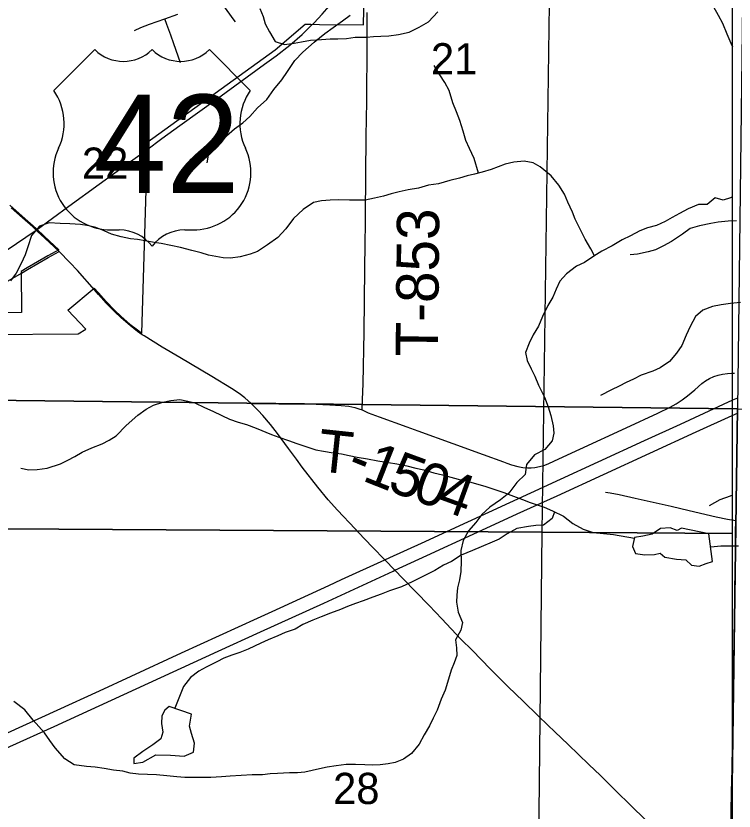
# Model space of a CAD drawing. Extents: x 0 to 34, y 0 to 22.
# Drawn here: x 15.12 to 16.083, y 15.656 to 16.722 of the extents above; entities that cross this region are included whole.
import ezdxf

# ---------------------------------------------------------------- set-up
doc = ezdxf.new("R2010")
doc.units = 0
for name, color, linetype in [('Default', 7, 'Continuous'), ('GM_X_City_Street', 7, 'Continuous'), ('GM_X_Corporation', 7, 'Continuous'), ('GM_X_Interstate_Route', 7, 'Continuous'), ('GM_X_Minor_Lake', 7, 'Continuous'), ('GM_X_Minor_River', 7, 'Continuous'), ('GM_X_Section', 7, 'Continuous'), ('GM_X_Section_Text', 7, 'Continuous'), ('GM_X_State_Route', 7, 'Continuous'), ('GM_X_Township_Road', 7, 'Continuous'), ('GM_X_Township_Road_Text', 7, 'Continuous'), ('GM_X_US_Location', 7, 'Continuous'), ('GM_X_US_Route', 7, 'Continuous'), ('GM_X_US_Shield', 7, 'Continuous')]:
    doc.layers.add(name, color=color, linetype=linetype)

msp = doc.modelspace()

# ---------------------------------------------------------------- linework, layer by layer
at = {"layer": 'Default'}
for points in [[(16.0808, 16.0281), (16.0808, 17.0282), (15.8392, 17.0281), (15.825, 16.0298)], [(16.0808, 15.0217), (16.0808, 16.0281), (15.825, 16.0298), (15.8146, 15.0251)]]:
    msp.add_lwpolyline(points, close=True, dxfattribs=at)
at = {"layer": 'GM_X_City_Street'}
for points in [[(15.388, 16.7492), (15.3934, 16.7419), (15.4027, 16.7293), (15.412, 16.7166), (15.4138, 16.7141)], [(15.2786, 16.7025), (15.2871, 16.7064), (15.2987, 16.7109), (15.3192, 16.7182), (15.3366, 16.7243)], [(15.3403, 16.659), (15.3314, 16.6848), (15.3274, 16.6963), (15.3221, 16.7105), (15.3192, 16.7182)]]:
    msp.add_lwpolyline(points, dxfattribs=at)
at = {"layer": 'GM_X_Corporation'}
for points in [[(15.0805, 16.2948), (15.2029, 16.2957), (15.2133, 16.3021), (15.1892, 16.3276), (15.2247, 16.3571), (15.2302, 16.3509), (15.2406, 16.3392), (15.2516, 16.3279), (15.2607, 16.3192), (15.2726, 16.3088), (15.2826, 16.3011), (15.2887, 16.2967), (15.2952, 16.518), (15.2951, 16.5525), (15.4676, 16.6767), (15.5075, 16.7109), (15.5151, 16.7109), (15.5269, 16.7108), (15.5861, 16.7102), (15.5883, 16.8125)], [(15.1114, 16.4681), (15.128, 16.4537), (15.1466, 16.437), (15.158, 16.4262), (15.1772, 16.4083), (15.1625, 16.4002), (15.1349, 16.3844), (15.1267, 16.3795), (15.1269, 16.3243), (15.0807, 16.3233)]]:
    msp.add_lwpolyline(points, dxfattribs=at)
at = {"layer": 'GM_X_Interstate_Route'}
for points in [[(15.6146, 15.9927), (15.6214, 15.9958), (15.6637, 16.0152), (15.7259, 16.0436), (15.7823, 16.0696), (15.8105, 16.0827), (15.85, 16.1008), (15.9009, 16.1241), (15.963, 16.1526), (16.011, 16.1746), (16.0816, 16.207), (16.0879, 16.2099)], [(15.6256, 15.9776), (15.6281, 15.9787), (15.6708, 15.9984), (15.7329, 16.0269), (15.7922, 16.0542), (15.8459, 16.0786), (16.0323, 16.1642), (16.0803, 16.1862), (16.0876, 16.1894)], [(14.5311, 15.496), (14.63, 15.5413), (14.7118, 15.579), (14.8389, 15.6372), (14.9152, 15.6722), (14.9916, 15.7068), (15.0397, 15.7287), (15.0754, 15.7454), (15.0875, 15.7511), (15.1751, 15.7912), (15.2317, 15.8169), (15.274, 15.8365), (15.3417, 15.8677), (15.4435, 15.9142), (15.4632, 15.9233), (15.5394, 15.9584), (15.5563, 15.9661), (15.6146, 15.9927)], [(15.0724, 15.724), (15.0751, 15.7253), (15.0804, 15.7278), (15.1114, 15.7422), (15.1708, 15.7691), (15.3911, 15.8702), (15.4477, 15.8961), (15.5325, 15.9347), (15.6256, 15.9776)]]:
    msp.add_lwpolyline(points, dxfattribs=at)
at = {"layer": 'GM_X_Minor_Lake'}
for points in [[(16.0494, 16.0277), (16.0126, 16.0351), (16.0066, 16.0321), (15.9975, 16.0355), (15.9842, 16.0345), (15.9731, 16.0269), (15.9606, 16.0243), (15.9496, 16.0228), (15.9469, 16.0107), (15.9506, 16.0012), (15.9632, 15.9992), (15.9761, 15.9999), (15.9837, 16.0014), (15.9901, 15.996), (16.0057, 15.9933), (16.0182, 15.9925), (16.0258, 15.9856), (16.0364, 15.9841), (16.0455, 15.9878), (16.0542, 15.9904)], [(16.0542, 15.9904), (16.0494, 16.0277)], [(15.3253, 15.7961), (15.3193, 15.7908), (15.3154, 15.7832), (15.315, 15.773), (15.3169, 15.7616), (15.3142, 15.7525), (15.3031, 15.7445), (15.2898, 15.7355), (15.278, 15.7268), (15.278, 15.7196), (15.2898, 15.7214), (15.3073, 15.7312), (15.327, 15.7307), (15.3452, 15.7295), (15.3578, 15.7348), (15.3593, 15.7466), (15.3552, 15.7599), (15.3526, 15.7694), (15.3553, 15.7857)], [(15.3553, 15.7857), (15.3253, 15.7961)]]:
    msp.add_lwpolyline(points, dxfattribs=at)
at = {"layer": 'GM_X_Minor_River'}
for points in [[(16.0279, 16.7719), (16.0495, 16.7459), (16.0555, 16.7345), (16.0619, 16.7231), (16.0676, 16.7124), (16.0732, 16.6979), (16.0785, 16.6854), (16.0808, 16.6805)], [(15.3762, 16.5252), (15.3785, 16.5381), (15.3873, 16.5479), (15.3987, 16.5581), (15.4128, 16.5706), (15.4238, 16.5786), (15.4334, 16.5873), (15.4437, 16.599), (15.4562, 16.61), (15.4654, 16.6233), (15.4764, 16.6365), (15.4841, 16.6475), (15.494, 16.6623), (15.5047, 16.6737), (15.5199, 16.6869), (15.534, 16.6987), (15.545, 16.7066), (15.5576, 16.7157), (15.5682, 16.7232)], [(15.4467, 16.7322), (15.4512, 16.7215), (15.4542, 16.7113), (15.4599, 16.7006), (15.4674, 16.688), (15.48, 16.6838), (15.4929, 16.6857), (15.5028, 16.6875), (15.5149, 16.6894), (15.5297, 16.6905), (15.5411, 16.6912), (15.5514, 16.6915), (15.5632, 16.6919), (15.5746, 16.6934), (15.5898, 16.6937), (15.5993, 16.6944), (15.6091, 16.6948), (15.6198, 16.6955), (15.6327, 16.6973), (15.6472, 16.7003), (15.6605, 16.7071), (15.673, 16.7143), (15.6856, 16.7275)], [(15.74, 16.5111), (15.7343, 16.5311), (15.7283, 16.5441), (15.7234, 16.5551), (15.7197, 16.5677), (15.7151, 16.5817), (15.7106, 16.5935), (15.7057, 16.6057), (15.7009, 16.6221), (15.6948, 16.6328), (15.6884, 16.643), (15.6805, 16.6556)], [(15.896, 16.4004), (15.8907, 16.4096), (15.8835, 16.4225), (15.8764, 16.4362), (15.8699, 16.4496), (15.8662, 16.4591), (15.8602, 16.4724), (15.8556, 16.4831), (15.8481, 16.4953), (15.8379, 16.5075), (15.8231, 16.5197), (15.8137, 16.5251), (15.8015, 16.5274), (15.7878, 16.5259), (15.7761, 16.5233), (15.7574, 16.5162), (15.7453, 16.5125), (15.735, 16.5098), (15.7251, 16.5076), (15.7145, 16.5046), (15.7019, 16.5016), (15.6867, 16.4971), (15.6731, 16.4949), (15.6598, 16.4912), (15.6457, 16.489), (15.6336, 16.4864), (15.6229, 16.4837), (15.6127, 16.4804), (15.6005, 16.4778), (15.588, 16.4752), (15.5781, 16.4748), (15.5671, 16.4749), (15.553, 16.4753), (15.5413, 16.475), (15.5295, 16.4743), (15.5188, 16.472), (15.5051, 16.4626), (15.4918, 16.4505), (15.4815, 16.4365), (15.4708, 16.4251), (15.4571, 16.4149), (15.4438, 16.4063), (15.4339, 16.4025), (15.4203, 16.3991), (15.4073, 16.3973), (15.3975, 16.3977), (15.3876, 16.3993), (15.3781, 16.4012), (15.3683, 16.4043), (15.3554, 16.4074), (15.3402, 16.4113), (15.3144, 16.4167), (15.3049, 16.4183), (15.2928, 16.4206), (15.2829, 16.4222), (15.2734, 16.423), (15.2609, 16.4257), (15.248, 16.4296), (15.2381, 16.4338), (15.2268, 16.4384), (15.2173, 16.4407), (15.2063, 16.4423), (15.1919, 16.4431), (15.179, 16.4435), (15.1641, 16.4444), (15.1512, 16.4402), (15.1405, 16.4274), (15.1356, 16.4122), (15.1321, 16.4016), (15.1267, 16.3902), (15.1199, 16.3769), (15.1122, 16.3667)], [(16.0808, 16.4796), (16.0781, 16.4783), (16.0686, 16.4749), (16.0576, 16.478), (16.0469, 16.4693), (16.0355, 16.469), (16.0215, 16.4633), (16.0097, 16.4573), (16.0002, 16.4517), (15.9907, 16.4464), (15.9789, 16.4411), (15.9667, 16.4377), (15.9568, 16.434), (15.9443, 16.4272), (15.9329, 16.4219), (15.9196, 16.4136), (15.9055, 16.4065), (15.8948, 16.3997), (15.8823, 16.3914), (15.8716, 16.3865), (15.8583, 16.3763), (15.8495, 16.3665), (15.8446, 16.3558), (15.84, 16.3448), (15.8331, 16.3338), (15.8262, 16.3191), (15.8205, 16.3062), (15.8136, 16.2944), (15.8082, 16.2834), (15.8032, 16.2705), (15.8055, 16.2599), (15.8108, 16.2488), (15.8157, 16.2389), (15.8206, 16.2271), (15.8289, 16.2107), (15.8337, 16.1978), (15.8371, 16.186), (15.8405, 16.1723), (15.8412, 16.1624), (15.8389, 16.1522), (15.8294, 16.1405), (15.8153, 16.1333), (15.8046, 16.1204), (15.8027, 16.1071), (15.7916, 16.0962), (15.7809, 16.0821), (15.7695, 16.0731), (15.7554, 16.0633), (15.7448, 16.0534), (15.7364, 16.0428), (15.7268, 16.0315), (15.7196, 16.0186), (15.7165, 16.0053), (15.7168, 15.9909), (15.7164, 15.9772), (15.7145, 15.9658), (15.7121, 15.9552), (15.711, 15.9453), (15.7105, 15.9358), (15.7128, 15.9225), (15.7188, 15.9088), (15.7165, 15.8985), (15.7092, 15.8853), (15.7107, 15.8746), (15.7111, 15.8644), (15.7076, 15.8545), (15.7034, 15.8446), (15.6999, 15.8325), (15.6953, 15.8177), (15.69, 15.8056), (15.6846, 15.7911), (15.6792, 15.7801), (15.6746, 15.7699), (15.6674, 15.7578), (15.6605, 15.7456), (15.6502, 15.7328), (15.6396, 15.7252), (15.6285, 15.7207), (15.619, 15.7189), (15.6084, 15.7178), (15.5981, 15.7174), (15.5875, 15.7179), (15.575, 15.7183), (15.5628, 15.718), (15.5492, 15.7165), (15.537, 15.7147), (15.5268, 15.7124), (15.5169, 15.7102), (15.5074, 15.708), (15.4975, 15.7069), (15.4865, 15.7069), (15.4705, 15.7062), (15.4607, 15.7055), (15.4504, 15.7044)], [(16.0863, 16.4474), (16.0752, 16.4467), (16.0616, 16.4456), (16.0517, 16.4438), (16.0365, 16.4408), (16.024, 16.4371), (16.0137, 16.4295), (15.9992, 16.4197), (15.9882, 16.4137), (15.9775, 16.4084), (15.968, 16.4058), (15.9536, 16.4024), (15.9437, 16.4017)], [(16.0543, 16.3324), (16.041, 16.3275), (16.0315, 16.3192), (16.0242, 16.3056), (16.0189, 16.2938), (16.0131, 16.2802), (16.0059, 16.2696), (15.9964, 16.2586), (15.9838, 16.2503), (15.9739, 16.2458), (15.9583, 16.2401), (15.9481, 16.2349), (15.9382, 16.2303), (15.9287, 16.2255), (15.9184, 16.2206), (15.9039, 16.213)], [(16.0919, 16.3376), (16.0783, 16.3365), (16.0657, 16.3347), (16.0543, 16.3324)], [(15.126, 16.1154), (15.1367, 16.1135), (15.148, 16.1138), (15.1617, 16.1156), (15.1792, 16.1213), (15.1891, 16.1262), (15.1986, 16.1314), (15.2085, 16.1371), (15.2214, 16.1427), (15.2351, 16.1484), (15.2446, 16.1533), (15.2541, 16.1589), (15.2675, 16.1729), (15.2831, 16.1865), (15.2945, 16.1945), (15.304, 16.2001), (15.3166, 16.2042), (15.3276, 16.2065), (15.3394, 16.2076), (15.3504, 16.2056), (15.3598, 16.2033), (15.3727, 16.1968), (15.3837, 16.1922), (15.3959, 16.186), (15.4061, 16.1814), (15.4178, 16.1772), (15.4288, 16.1741), (15.4421, 16.1691), (15.4626, 16.1607), (15.4724, 16.1572), (15.4853, 16.1526), (15.4963, 16.1487), (15.5058, 16.1456), (15.5221, 16.1402), (15.5324, 16.1383), (15.5453, 16.1363), (15.5566, 16.1348), (15.5669, 16.1325), (15.5775, 16.1305), (15.5912, 16.1282), (15.6052, 16.1254), (15.6196, 16.1231), (15.6306, 16.1215), (15.6439, 16.1188), (15.6561, 16.1157), (15.6667, 16.1134), (15.6803, 16.1091), (15.6921, 16.1068), (15.7031, 16.1037), (15.7129, 16.101), (15.7266, 16.0979), (15.7501, 16.091), (15.774, 16.0829), (15.7873, 16.0779), (15.7994, 16.0737), (15.8093, 16.0694), (15.8187, 16.0663), (15.8282, 16.0633), (15.8396, 16.0583), (15.8544, 16.0514), (15.8669, 16.0414), (15.8805, 16.0338), (15.8942, 16.0295), (15.9078, 16.028), (15.9211, 16.0268), (15.9493, 16.0217)], [(16.0808, 16.0793), (16.0778, 16.0782), (16.0641, 16.0729), (16.0497, 16.065)], [(15.8421, 16.0571), (15.8392, 16.048), (15.8274, 16.039), (15.8171, 16.0386), (15.8073, 16.0375), (15.7917, 16.0346), (15.7787, 16.0274), (15.7681, 16.0202), (15.7586, 16.0165), (15.7438, 16.0101), (15.732, 16.0052), (15.7171, 15.9988), (15.7038, 15.9905), (15.6932, 15.9856), (15.6814, 15.9784), (15.6662, 15.9705), (15.6513, 15.963), (15.6369, 15.9566), (15.6209, 15.951), (15.6095, 15.9465), (15.5985, 15.9427), (15.5856, 15.9378), (15.5753, 15.9341), (15.5646, 15.9299), (15.5551, 15.9262), (15.5418, 15.9213), (15.5293, 15.9164), (15.5179, 15.9115), (15.5046, 15.9059), (15.4943, 15.8998), (15.481, 15.8953), (15.4711, 15.8908), (15.4578, 15.8852), (15.4483, 15.8807), (15.4312, 15.8728), (15.4198, 15.8683), (15.4091, 15.8649), (15.3985, 15.8608), (15.389, 15.8559), (15.3749, 15.8487), (15.365, 15.8434), (15.354, 15.8347), (15.3444, 15.8226), (15.3326, 15.7936)], [(16.0892, 16.0108), (16.0653, 16.0109), (16.0517, 16.0098)], [(15.4504, 15.7044), (15.4364, 15.7041), (15.4216, 15.7034), (15.4071, 15.7023), (15.3954, 15.7016), (15.3809, 15.7009), (15.3707, 15.7006), (15.3464, 15.7007), (15.3354, 15.7015), (15.3221, 15.7031), (15.308, 15.7043), (15.2959, 15.7047), (15.2841, 15.7052), (15.2727, 15.7067), (15.2629, 15.709), (15.2507, 15.7106), (15.2382, 15.7126), (15.2261, 15.7145), (15.2143, 15.7153), (15.1976, 15.7177), (15.1851, 15.7257), (15.1723, 15.7406), (15.1651, 15.7501), (15.1579, 15.7604), (15.1428, 15.7776), (15.1314, 15.7913), (15.117, 15.8028)]]:
    msp.add_lwpolyline(points, dxfattribs=at)
at = {"layer": 'GM_X_Section'}
for points in [[(15.0949, 17.2175), (16.1, 17.2094), (16.0877, 16.1952), (15.0807, 16.2067)], [(14.8292, 17.0502), (15.652, 17.0394), (15.8392, 17.0281), (15.825, 16.0298), (14.8169, 16.036)], [(15.0807, 16.2067), (16.0877, 16.1952), (16.0735, 15.1863), (15.0711, 15.2009)], [(16.0877, 16.1952), (17.0958, 16.189), (17.0854, 15.1843), (16.0735, 15.1863)], [(14.8169, 16.036), (15.825, 16.0298), (15.8146, 15.0251), (14.8027, 15.0271)]]:
    msp.add_lwpolyline(points, close=True, dxfattribs=at)
at = {"layer": 'GM_X_State_Route'}
msp.add_line((15.2916, 16.2929), (15.289, 16.2945), dxfattribs=at)
for points in [[(15.1482, 16.4335), (15.1468, 16.4349), (15.1423, 16.4391), (15.1282, 16.4515), (15.1131, 16.4646)], [(15.1774, 16.4061), (15.1582, 16.424), (15.1482, 16.4335)], [(15.1269, 16.3773), (15.1351, 16.3822), (15.1627, 16.398), (15.1774, 16.4061)], [(15.2249, 16.3549), (15.2022, 16.3807), (15.1918, 16.3916), (15.1774, 16.4061)], [(15.0912, 16.3556), (15.0935, 16.3575), (15.0986, 16.3611), (15.1123, 16.3688), (15.1269, 16.3773)], [(15.289, 16.2945), (15.2828, 16.2989), (15.2728, 16.3067), (15.2609, 16.317), (15.2518, 16.3257), (15.2408, 16.337), (15.2304, 16.3487), (15.2249, 16.3549)], [(15.496, 16.1275), (15.4853, 16.1421), (15.4706, 16.1621), (15.461, 16.1743), (15.451, 16.1862), (15.4447, 16.193), (15.4353, 16.2021), (15.4265, 16.2097), (15.4192, 16.2155), (15.409, 16.2224), (15.3825, 16.2386), (15.3397, 16.264), (15.3158, 16.278), (15.2916, 16.2929)], [(15.5746, 16.0341), (15.5511, 16.0593), (15.5387, 16.0733), (15.5248, 16.0901), (15.5037, 16.117), (15.496, 16.1275)], [(15.6386, 15.9678), (15.6281, 15.9787), (15.6146, 15.9927), (15.5982, 16.0097), (15.5787, 16.0298), (15.5746, 16.0341)], [(15.8333, 15.771), (15.8203, 15.7835), (15.8002, 15.8029), (15.7802, 15.8225), (15.7559, 15.8465), (15.7321, 15.871), (15.7167, 15.8864), (15.691, 15.9135), (15.6738, 15.9314), (15.6386, 15.9678)], [(15.9697, 15.6389), (15.9497, 15.6584), (15.9197, 15.6878), (15.9037, 15.7034), (15.8884, 15.718), (15.8606, 15.7449), (15.8427, 15.762), (15.8333, 15.771)]]:
    msp.add_lwpolyline(points, dxfattribs=at)
at = {"layer": 'GM_X_Township_Road'}
for points in [[(15.5843, 16.1936), (15.5847, 16.2071), (15.5854, 16.2293), (15.5867, 16.298), (15.5876, 16.3828), (15.5882, 16.4163), (15.5882, 16.4194), (15.5886, 16.4412), (15.589, 16.5221), (15.5895, 16.5473), (15.5896, 16.5625), (15.5898, 16.5823), (15.5902, 16.6091), (15.5909, 16.6825), (15.5908, 16.7268)], [(15.7736, 16.1239), (15.7782, 16.1221), (15.7846, 16.12), (15.793, 16.1177), (15.7998, 16.1165), (15.8058, 16.1158), (15.811, 16.1158), (15.8157, 16.1163), (15.8219, 16.1177), (15.8278, 16.1193), (15.8337, 16.1214), (15.8421, 16.1253), (15.876, 16.1411), (15.9381, 16.1698), (15.9806, 16.1893), (15.9974, 16.1974), (16.0055, 16.2019), (16.0134, 16.207), (16.0208, 16.2126), (16.0302, 16.2207), (16.0397, 16.2289), (16.0447, 16.2325), (16.05, 16.2358), (16.0557, 16.2384), (16.0616, 16.2403), (16.0676, 16.2416), (16.0741, 16.2426), (16.0794, 16.2431), (16.0836, 16.2432)], [(15.4353, 16.2021), (15.4539, 16.2023), (15.4725, 16.2018), (15.4849, 16.202), (15.5128, 16.2017), (15.5408, 16.2005), (15.556, 16.1996), (15.5662, 16.1986), (15.5742, 16.1969), (15.5795, 16.1952), (15.5843, 16.1936)], [(15.5843, 16.1936), (15.5922, 16.19), (15.607, 16.1846), (15.6442, 16.1712), (15.6588, 16.1657), (15.7058, 16.1487), (15.7465, 16.1341), (15.7736, 16.1239)], [(15.9107, 16.0832), (15.9169, 16.0826), (15.9291, 16.0803), (15.9503, 16.0754), (15.9988, 16.0644), (16.023, 16.0587), (16.0592, 16.0503), (16.0744, 16.0473), (16.0854, 16.0454)], [(16.0743, 15.5293), (16.0755, 15.533), (16.0762, 15.5353), (16.0767, 15.5382), (16.0771, 15.5409), (16.0772, 15.5433), (16.0774, 15.5485), (16.0777, 15.5731), (16.0781, 15.5991), (16.0786, 15.6265), (16.0798, 15.6814), (16.0804, 15.7114), (16.0813, 15.779), (16.0822, 15.831), (16.0839, 15.9403), (16.0842, 15.9583), (16.0848, 15.984), (16.0849, 16.0006), (16.0848, 16.0143), (16.0849, 16.0298), (16.0854, 16.0454)]]:
    msp.add_lwpolyline(points, dxfattribs=at)
at = {"layer": 'GM_X_US_Route'}
for points in [[(15.5154, 16.7087), (15.5197, 16.713), (15.5306, 16.7244), (15.5398, 16.7352), (15.5497, 16.7475), (15.559, 16.7606), (15.5663, 16.7715), (15.5743, 16.7848), (15.5817, 16.7979), (15.5885, 16.8103)], [(15.2951, 16.5426), (15.3154, 16.5575), (15.3397, 16.575), (15.3901, 16.6113), (15.4532, 16.6572), (15.4687, 16.6686), (15.4869, 16.683), (15.5037, 16.6973), (15.5154, 16.7087)], [(15.1468, 16.4349), (15.1906, 16.467), (15.2313, 16.4966), (15.2734, 16.5268), (15.2951, 16.5426)], [(15.0675, 16.3805), (15.1063, 16.4073), (15.1468, 16.4349)]]:
    msp.add_lwpolyline(points, dxfattribs=at)
at = {"layer": 'GM_X_US_Shield'}
for p, q in [((15.2253, 16.6769), (15.1704, 16.6219)), ((15.434, 16.6219), (15.3791, 16.6769)), ((15.2473, 16.4352), (15.2583, 16.4352)), ((15.3461, 16.4352), (15.3571, 16.4352))]:
    msp.add_line(p, q, dxfattribs=at)
for centre, radius, start, end in [((15.2638, 16.7161), 0.0549, 225.573, 314.427), ((15.3407, 16.7161), 0.0549, 225.573, 314.427), ((15.1074, 16.5778), 0.0769, 334.5471, 35.0009), ((15.497, 16.5778), 0.0769, 144.9991, 205.4529), ((15.2464, 16.5121), 0.0769, 154.8319, 270.6383), ((15.358, 16.5121), 0.0769, 269.3617, 25.1681), ((15.2583, 16.3802), 0.0549, 36.8699, 90), ((15.3461, 16.3802), 0.0549, 90, 143.1301)]:
    msp.add_arc(centre, radius, start, end, dxfattribs=at)

# ---------------------------------------------------------------- texts
at = {"layer": 'GM_X_Section_Text'}
for s, p in [('21', (15.6764, 16.6437)), ('22', (15.2081, 16.5037)), ('28', (15.5451, 15.6651))]:
    msp.add_text(s, height=0.04186, rotation=0, dxfattribs=at).set_placement(p)
at = {"layer": 'GM_X_Township_Road_Text'}
for s, height, rotation, p in [('T-853', 0.05682, 89.464, (15.6858, 16.2652)), ('T', 0.0568, 353.946, (15.5226, 16.1118)), ('1', 0.0568, 338.5271, (15.5826, 16.0995)), ('5', 0.0568, 339.7924, (15.6162, 16.0863)), ('-', 0.0568, 338.0738, (15.5607, 16.1083)), ('0', 0.0568, 340.0521, (15.6491, 16.0742)), ('4', 0.0568, 340.0529, (15.6817, 16.0624))]:
    msp.add_text(s, height=height, rotation=rotation, dxfattribs=at).set_placement(p)
at = {"layer": 'GM_X_US_Location'}
for s in ['0', '/']:
    msp.add_text(s, height=0.000189, dxfattribs=at).set_placement((15.3021, 16.5495))
msp.add_text('42', height=0.000189, rotation=0, dxfattribs=at).set_placement((15.263, 16.5103))
at = {"layer": 'GM_X_US_Shield'}
msp.add_text('42', height=0.13184, dxfattribs=at).set_placement((15.2234, 16.4846))

doc.saveas('drawing.dxf')
